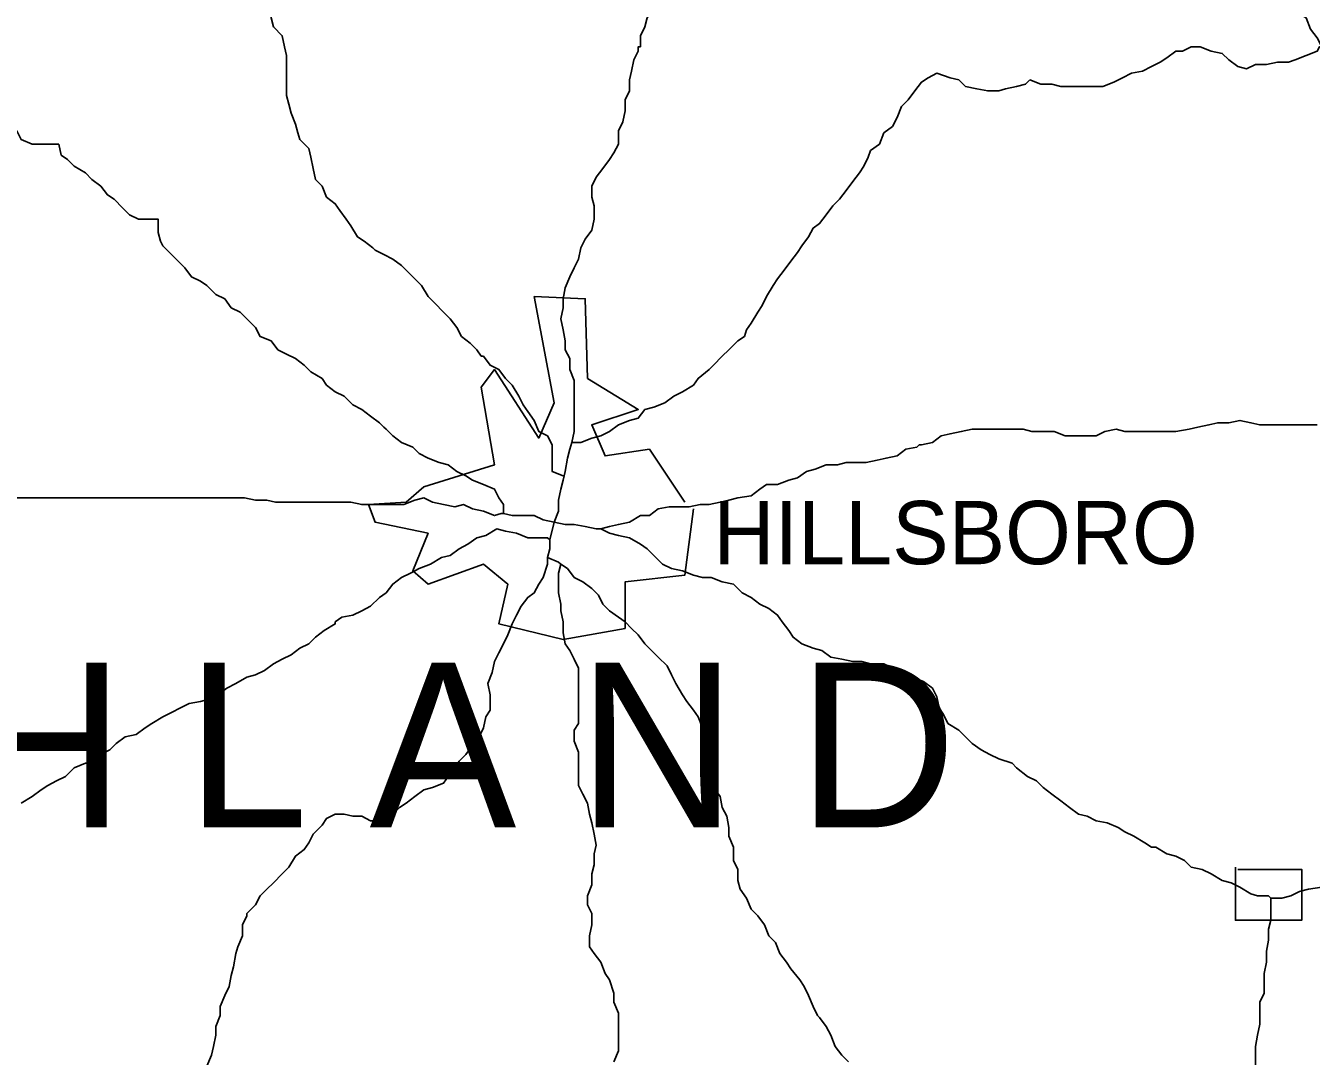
# Model space of a CAD drawing. Extents: x 0 to 34, y 0 to 22.
# Drawn here: x 3.569 to 4.361, y 18.17 to 18.805 of the extents above; entities that cross this region are included whole.
import ezdxf

# ---------------------------------------------------------------- set-up
doc = ezdxf.new("R2010")
doc.units = 0
doc.layers.add('Default', color=7, linetype='Continuous')
doc.layers.add('TR_Turning_Path1', color=7, linetype='Continuous')

msp = doc.modelspace()

# ---------------------------------------------------------------- linework, layer by layer
at = {"layer": 'Default'}
for p, q in [((3.89167, 18.48787), (3.89439, 18.49878)), ((3.89167, 18.48787), (3.89439, 18.49878)), ((3.89439, 18.49878), (3.89167, 18.48787))]:
    msp.add_line(p, q, dxfattribs=at)
for points in [[(3.94757, 18.79192), (3.94757, 18.79873), (3.95029, 18.80419), (3.95166, 18.80964), (3.95575, 18.81646), (3.95711, 18.82191), (3.95848, 18.82737), (3.9612, 18.83282), (3.9612, 18.841), (3.9612, 18.84645), (3.9612, 18.85191), (3.96393, 18.85736), (3.96529, 18.86418), (3.96666, 18.86963), (3.97075, 18.87509), (3.97211, 18.8819), (3.97211, 18.88872), (3.97211, 18.89554), (3.97211, 18.89554)], [(4.3675, 18.79192), (4.36477, 18.79737), (4.36068, 18.80282), (4.35796, 18.80964), (4.35114, 18.81373), (4.34978, 18.81646), (4.34841, 18.82191), (4.3416, 18.82464), (4.33614, 18.82737), (4.33205, 18.83282), (4.3266, 18.83555), (4.32115, 18.83827), (4.31569, 18.841), (4.31024, 18.84509), (4.30615, 18.85054), (4.30206, 18.85463), (4.29797, 18.86009), (4.29251, 18.86554), (4.29115, 18.86963), (4.2857, 18.87509), (4.28433, 18.87509), (4.28433, 18.87509)], [(3.71851, 18.81646), (3.71988, 18.80964), (3.72124, 18.80419), (3.72669, 18.79873), (3.72806, 18.79192), (3.72942, 18.78646), (3.72942, 18.78101), (3.72942, 18.77556), (3.72942, 18.76874), (3.72942, 18.76192), (3.73078, 18.75647), (3.73215, 18.75101), (3.73487, 18.7442), (3.73624, 18.73874), (3.7376, 18.73465), (3.7376, 18.73465)], [(3.48673, 18.79328), (3.49219, 18.79192), (3.49764, 18.78646), (3.50037, 18.78374), (3.50855, 18.77965), (3.514, 18.77556), (3.51945, 18.77283), (3.52354, 18.76874), (3.53036, 18.76601), (3.53309, 18.76056), (3.53854, 18.75783), (3.544, 18.7551), (3.54945, 18.7551), (3.5549, 18.74829), (3.55763, 18.7442), (3.56308, 18.74011), (3.56581, 18.73465), (3.57263, 18.73193), (3.57944, 18.73193), (3.5849, 18.73193), (3.58762, 18.73193), (3.58899, 18.73193)], [(3.91894, 18.68693), (3.91894, 18.69375), (3.91757, 18.6992), (3.91757, 18.70602), (3.9203, 18.71148), (3.92439, 18.71693), (3.92848, 18.72238), (3.93121, 18.72647), (3.93393, 18.73193), (3.93393, 18.74011), (3.93666, 18.74556), (3.93802, 18.75238), (3.93802, 18.75919), (3.94075, 18.76465), (3.94075, 18.77147), (3.94211, 18.77692), (3.94348, 18.78374), (3.9462, 18.78919), (3.9462, 18.79192), (3.94757, 18.79192)], [(4.28161, 18.78919), (4.28706, 18.79192), (4.29251, 18.79192), (4.29933, 18.78919), (4.30615, 18.78783), (4.31024, 18.78374), (4.31569, 18.77965), (4.32115, 18.77828), (4.3266, 18.78101), (4.33342, 18.78101), (4.34023, 18.78237), (4.34705, 18.78237), (4.35114, 18.78374), (4.35796, 18.78646), (4.36477, 18.78919), (4.36614, 18.79192), (4.3675, 18.79192)], [(4.18753, 18.77147), (4.19435, 18.76874), (4.20116, 18.76874), (4.20662, 18.76738), (4.21207, 18.76738), (4.21889, 18.76738), (4.22571, 18.76738), (4.23252, 18.76738), (4.23934, 18.7701), (4.24479, 18.77283), (4.25025, 18.77556), (4.25706, 18.77692), (4.26252, 18.77965), (4.26797, 18.78237), (4.27206, 18.7851), (4.27752, 18.78919), (4.28161, 18.78919)], [(4.08936, 18.72784), (4.09482, 18.73193), (4.09754, 18.73874), (4.103, 18.74283), (4.10572, 18.74829), (4.10845, 18.7551), (4.11254, 18.75919), (4.11663, 18.76465), (4.12072, 18.7701), (4.12481, 18.77283), (4.13027, 18.77556), (4.13845, 18.77283), (4.1439, 18.77147), (4.14799, 18.76738), (4.15481, 18.76601), (4.16162, 18.76465), (4.16844, 18.76465), (4.17253, 18.76601), (4.17935, 18.76738), (4.1848, 18.76874), (4.18753, 18.77147)], [(3.7376, 18.73465), (3.74305, 18.7292), (3.74442, 18.72375), (3.74578, 18.71693), (3.74714, 18.71011), (3.75124, 18.70602), (3.75396, 18.6992), (3.75942, 18.69511), (3.76214, 18.69102), (3.76623, 18.68557), (3.76896, 18.68148), (3.77305, 18.67466), (3.77714, 18.67194), (3.78259, 18.66785), (3.78396, 18.66648)], [(3.58899, 18.73193), (3.59035, 18.72511), (3.59444, 18.72238), (3.59853, 18.71829), (3.60535, 18.7142), (3.60944, 18.71011), (3.61489, 18.70602), (3.61898, 18.70057), (3.62307, 18.69784), (3.62853, 18.69239), (3.63262, 18.6883), (3.63807, 18.68557), (3.64489, 18.68557), (3.65034, 18.68557), (3.65034, 18.67739), (3.65171, 18.67194), (3.65307, 18.66921)], [(4.01301, 18.6174), (4.01574, 18.62149), (4.01983, 18.62831), (4.02256, 18.6324), (4.02528, 18.63785), (4.02937, 18.64467), (4.0321, 18.64876), (4.03619, 18.65421), (4.04028, 18.65967), (4.04437, 18.66512), (4.0471, 18.66921), (4.05119, 18.67466), (4.05391, 18.68012), (4.058, 18.68284), (4.0621, 18.6883), (4.06619, 18.69375), (4.07028, 18.69784), (4.07437, 18.70329), (4.07846, 18.70875), (4.08255, 18.7142), (4.08527, 18.71829), (4.088, 18.72375), (4.08936, 18.72784), (4.08936, 18.72784)], [(3.9053, 18.54786), (3.90667, 18.55468), (3.90667, 18.5615), (3.90667, 18.56695), (3.90667, 18.57241), (3.90667, 18.57922), (3.90667, 18.58604), (3.90394, 18.59286), (3.90394, 18.59967), (3.90121, 18.60513), (3.90121, 18.61058), (3.89985, 18.6174), (3.89848, 18.62422), (3.89985, 18.63103), (3.89985, 18.63649), (3.90121, 18.6433), (3.90394, 18.65012), (3.90667, 18.65557), (3.90939, 18.66103), (3.91076, 18.66785), (3.91348, 18.6733), (3.91757, 18.67875), (3.91894, 18.68557), (3.91894, 18.68693)], [(3.65307, 18.66921), (3.65716, 18.66512), (3.66125, 18.66103), (3.6667, 18.65557), (3.67079, 18.65012), (3.67625, 18.64739), (3.68034, 18.64467), (3.68579, 18.63921), (3.69124, 18.63649), (3.69533, 18.63103), (3.70079, 18.62831), (3.70488, 18.62422), (3.71033, 18.61876), (3.71306, 18.61331), (3.71988, 18.61058), (3.72397, 18.60513), (3.72942, 18.6024), (3.73487, 18.59967), (3.74033, 18.59558), (3.74442, 18.59149), (3.75124, 18.5874), (3.75396, 18.58331), (3.75942, 18.57922), (3.76487, 18.5765), (3.77032, 18.57104), (3.77578, 18.56832), (3.78123, 18.56423), (3.78668, 18.56014), (3.78941, 18.55741), (3.79077, 18.55605)], [(3.78396, 18.66648), (3.78941, 18.66376), (3.79486, 18.66103), (3.80032, 18.65694), (3.80441, 18.65285), (3.8085, 18.64876), (3.81259, 18.64467), (3.81668, 18.63785), (3.82077, 18.63376), (3.82622, 18.62831), (3.83031, 18.62422), (3.8344, 18.61876), (3.83713, 18.61331), (3.84258, 18.60922), (3.84667, 18.60513), (3.8494, 18.60104), (3.85076, 18.60104)], [(3.97484, 18.51105), (3.95302, 18.54377), (3.92575, 18.53968), (3.91757, 18.55877), (3.9462, 18.56832), (3.91485, 18.5874), (3.91348, 18.63649), (3.88212, 18.63785), (3.89439, 18.57241), (3.88485, 18.55059), (3.85758, 18.59286), (3.8494, 18.58195), (3.85758, 18.53423), (3.81395, 18.5206), (3.80305, 18.51105), (3.77987, 18.50969), (3.78396, 18.49878), (3.81668, 18.49196), (3.80714, 18.46879), (3.81668, 18.46061), (3.85076, 18.47288), (3.86576, 18.46061), (3.86031, 18.43606), (3.89985, 18.42652), (3.93802, 18.43334), (3.93802, 18.46197), (3.97484, 18.46606), (3.98029, 18.50696)], [(3.9053, 18.54786), (3.91076, 18.54786), (3.91757, 18.55059), (3.92303, 18.55195), (3.92848, 18.55468), (3.93393, 18.55877), (3.94075, 18.5615), (3.9462, 18.56286), (3.95029, 18.56832), (3.95575, 18.56968), (3.96257, 18.57241), (3.96802, 18.5765), (3.97347, 18.57922), (3.98029, 18.58331), (3.98302, 18.5874), (3.98983, 18.59286), (3.99256, 18.59558), (3.99801, 18.60104), (4.0021, 18.60513), (4.00756, 18.61058), (4.01165, 18.61331), (4.01301, 18.6174)], [(3.85076, 18.60104), (3.85486, 18.59558), (3.86031, 18.59286), (3.8644, 18.5874), (3.86849, 18.58331), (3.87258, 18.5765), (3.87531, 18.57104), (3.87803, 18.56695), (3.88212, 18.5615), (3.88485, 18.55468), (3.8903, 18.55195), (3.89303, 18.5465), (3.89303, 18.53968), (3.89303, 18.53423), (3.89303, 18.53014), (3.89985, 18.52741), (3.89985, 18.52741)], [(4.12072, 18.5465), (4.12754, 18.54786), (4.13299, 18.55195), (4.13845, 18.55332), (4.14526, 18.55468), (4.15208, 18.55605), (4.15753, 18.55605), (4.16299, 18.55605), (4.17117, 18.55605), (4.17662, 18.55605), (4.18344, 18.55605), (4.18889, 18.55468), (4.19571, 18.55468), (4.20253, 18.55468), (4.20934, 18.55195), (4.2148, 18.55195), (4.22162, 18.55195), (4.22843, 18.55195), (4.23389, 18.55468), (4.2407, 18.55605), (4.24616, 18.55468), (4.25297, 18.55468), (4.25979, 18.55468), (4.26661, 18.55468), (4.27206, 18.55468), (4.27752, 18.55468), (4.2857, 18.55605), (4.29115, 18.55741), (4.29797, 18.55877), (4.30342, 18.56014), (4.31024, 18.56014), (4.31705, 18.5615), (4.32387, 18.56014), (4.32933, 18.55877), (4.33614, 18.55877), (4.33614, 18.55877), (4.33887, 18.55877)], [(3.79077, 18.55605), (3.79486, 18.55195), (3.80032, 18.54786), (3.80714, 18.54514), (3.81123, 18.54105), (3.81668, 18.53832), (3.8235, 18.53559), (3.82895, 18.53423), (3.8344, 18.53014), (3.83986, 18.52741), (3.84395, 18.52469), (3.85076, 18.52196), (3.85758, 18.51923), (3.86031, 18.51378), (3.86304, 18.50969), (3.86304, 18.5056), (3.86304, 18.50424)], [(4.33887, 18.55877), (4.34432, 18.55877), (4.35114, 18.55877), (4.35796, 18.55877), (4.36477, 18.55877)], [(3.89439, 18.49878), (3.89712, 18.5056), (3.89712, 18.51242), (3.89848, 18.51923), (3.89985, 18.52469), (3.90121, 18.53014), (3.90257, 18.53832), (3.90394, 18.54377), (3.9053, 18.54786)], [(3.89439, 18.49878), (3.89712, 18.5056), (3.89712, 18.51242), (3.89848, 18.51923), (3.89985, 18.52469), (3.90121, 18.53014), (3.90257, 18.53832), (3.90394, 18.54377), (3.9053, 18.54786)], [(3.92303, 18.49469), (3.92848, 18.49605), (3.93393, 18.49742), (3.94075, 18.49878), (3.94757, 18.50287), (3.95302, 18.50287), (3.95848, 18.50696), (3.96529, 18.50833), (3.97211, 18.50833), (3.97756, 18.50833), (3.98438, 18.50969), (3.98983, 18.50969), (3.99665, 18.51105), (4.0021, 18.51242), (4.00756, 18.51378), (4.01574, 18.51514), (4.02119, 18.51923), (4.02528, 18.52196), (4.0321, 18.52196), (4.03892, 18.52469), (4.04437, 18.52605), (4.04982, 18.53014), (4.05528, 18.5315), (4.0621, 18.53423), (4.06891, 18.53423), (4.07437, 18.53559), (4.08118, 18.53559), (4.08664, 18.53559), (4.09345, 18.53696), (4.09891, 18.53832), (4.10572, 18.53968), (4.11118, 18.54377), (4.118, 18.54514), (4.11936, 18.5465), (4.12072, 18.5465)], [(3.56308, 18.51378), (3.5699, 18.51378), (3.57399, 18.51378), (3.58217, 18.51378), (3.58899, 18.51378), (3.59581, 18.51378), (3.60262, 18.51378), (3.60944, 18.51378), (3.61489, 18.51378), (3.62171, 18.51378), (3.62853, 18.51378), (3.63534, 18.51378), (3.6408, 18.51378), (3.64762, 18.51378), (3.65171, 18.51378)], [(3.65171, 18.51378), (3.65852, 18.51378), (3.66398, 18.51378), (3.67079, 18.51378), (3.67761, 18.51378), (3.68443, 18.51378), (3.68988, 18.51378), (3.6967, 18.51378), (3.70352, 18.51378), (3.71033, 18.51242), (3.71715, 18.51242), (3.7226, 18.51105), (3.72942, 18.51105), (3.73624, 18.51105), (3.74305, 18.51105), (3.74987, 18.51105), (3.75669, 18.51105), (3.76214, 18.51105), (3.76896, 18.51105), (3.77578, 18.50969), (3.78259, 18.50969), (3.78805, 18.50969), (3.79486, 18.50969), (3.80168, 18.50969), (3.8085, 18.51242), (3.81395, 18.51378), (3.81941, 18.51105), (3.82622, 18.50969), (3.83304, 18.50833), (3.83849, 18.50969), (3.84395, 18.50696), (3.85076, 18.5056), (3.85758, 18.50287), (3.86167, 18.50424), (3.86304, 18.50424)], [(3.86304, 18.50424), (3.86849, 18.50287), (3.87531, 18.50287), (3.88212, 18.50287), (3.88758, 18.50014), (3.89439, 18.49878), (3.89439, 18.49878)], [(3.86304, 18.50424), (3.86849, 18.50287), (3.87531, 18.50287), (3.88212, 18.50287), (3.88758, 18.50014), (3.89439, 18.49878), (3.89439, 18.49878)], [(3.89439, 18.49878), (3.90121, 18.49742), (3.90667, 18.49742), (3.91348, 18.49605), (3.9203, 18.49469), (3.92303, 18.49469)], [(3.89439, 18.49878), (3.90121, 18.49742), (3.90667, 18.49742), (3.91348, 18.49605), (3.9203, 18.49469), (3.92303, 18.49469)], [(3.75942, 18.43743), (3.76351, 18.44015), (3.77032, 18.44152), (3.77578, 18.44424), (3.78123, 18.44697), (3.78668, 18.45243), (3.79077, 18.45515), (3.79486, 18.46061), (3.80032, 18.4647), (3.80577, 18.46742), (3.81123, 18.47015), (3.81804, 18.47288), (3.82486, 18.47697), (3.83031, 18.47833), (3.83577, 18.48242), (3.84122, 18.48515), (3.84667, 18.48924), (3.85213, 18.4906), (3.85895, 18.49469), (3.8644, 18.49333), (3.87122, 18.49196), (3.87803, 18.48924), (3.88485, 18.48924), (3.8903, 18.48924), (3.89167, 18.48787)], [(3.92303, 18.49469), (3.92848, 18.49196), (3.93393, 18.4906), (3.94075, 18.48924), (3.94757, 18.48515), (3.95166, 18.48242), (3.95575, 18.47833), (3.9612, 18.47288), (3.96666, 18.47015), (3.97347, 18.46879), (3.98029, 18.46606), (3.98574, 18.4647), (3.9912, 18.4647), (3.99801, 18.46197), (4.00483, 18.46061), (4.01029, 18.45515), (4.01574, 18.45243), (4.02119, 18.44833), (4.02665, 18.44561), (4.0321, 18.44152), (4.03483, 18.43743), (4.03892, 18.43197), (4.04164, 18.42788), (4.0471, 18.42379), (4.05391, 18.42107), (4.05937, 18.4197), (4.06482, 18.41561), (4.07164, 18.41425), (4.07846, 18.41289), (4.08391, 18.41289), (4.08936, 18.41152), (4.09754, 18.41152), (4.09754, 18.41152)], [(3.8903, 18.47697), (3.89167, 18.48242), (3.89167, 18.48378), (3.89167, 18.48515), (3.89167, 18.48787)], [(3.89167, 18.48787), (3.89167, 18.48515), (3.89167, 18.48378), (3.89167, 18.48242), (3.8903, 18.47697)], [(3.88758, 18.4647), (3.8903, 18.47288), (3.8903, 18.47697)], [(3.8903, 18.47697), (3.89712, 18.47424), (3.89848, 18.47288)], [(3.90939, 18.3379), (3.90939, 18.34471), (3.90939, 18.35017), (3.90939, 18.35699), (3.90667, 18.3638), (3.90667, 18.37062), (3.90939, 18.37471), (3.90939, 18.38289), (3.90939, 18.38834), (3.90939, 18.39652), (3.90939, 18.40334), (3.90939, 18.4088), (3.90667, 18.41425), (3.90394, 18.4197), (3.90121, 18.42379), (3.89985, 18.43061), (3.89985, 18.43743), (3.89848, 18.44424), (3.89848, 18.44833), (3.89712, 18.45515), (3.89712, 18.46197), (3.89712, 18.46742), (3.89848, 18.47288), (3.89848, 18.47288)], [(3.89848, 18.47288), (3.90257, 18.47015), (3.90667, 18.4647), (3.91212, 18.46197), (3.91757, 18.45788), (3.92166, 18.45379), (3.92439, 18.44833), (3.92848, 18.44424), (3.93393, 18.44015), (3.93802, 18.43743), (3.94211, 18.43334), (3.9462, 18.42925), (3.95029, 18.42379), (3.95438, 18.4197), (3.95848, 18.41561), (3.96393, 18.41016), (3.96666, 18.40471), (3.96938, 18.39925), (3.97347, 18.39243), (3.9762, 18.38834), (3.98029, 18.38289), (3.98302, 18.3788), (3.98574, 18.37198), (3.98847, 18.36789), (3.98847, 18.36653)], [(3.85486, 18.38289), (3.85486, 18.38834), (3.85486, 18.39243), (3.85349, 18.39925), (3.85622, 18.40607), (3.85758, 18.41289), (3.86031, 18.41834), (3.86304, 18.42379), (3.86576, 18.42925), (3.86849, 18.43606), (3.87122, 18.44152), (3.87394, 18.44697), (3.87803, 18.45243), (3.88212, 18.45515), (3.88485, 18.46061), (3.88758, 18.4647)], [(3.60944, 18.35153), (3.61489, 18.35562), (3.62035, 18.35835), (3.62444, 18.36244), (3.62989, 18.36653), (3.63671, 18.36789), (3.64216, 18.37198), (3.64625, 18.37471), (3.65307, 18.3788), (3.65852, 18.38153), (3.66398, 18.38425), (3.66943, 18.38698), (3.67625, 18.38834), (3.6817, 18.38971), (3.68715, 18.39243), (3.69261, 18.39652), (3.69806, 18.39925), (3.70488, 18.40334), (3.71033, 18.40471), (3.71579, 18.40743), (3.72124, 18.41152), (3.72669, 18.41425), (3.73215, 18.41698), (3.7376, 18.42107), (3.74305, 18.42379), (3.74714, 18.42788), (3.7526, 18.43197), (3.75942, 18.43606), (3.75942, 18.43743)], [(4.09754, 18.41152), (4.103, 18.4088), (4.11118, 18.40607), (4.11527, 18.40334), (4.12209, 18.40062), (4.12754, 18.39652), (4.13027, 18.39107), (4.13163, 18.38425), (4.13436, 18.38016), (4.13708, 18.37471), (4.1439, 18.37062), (4.14799, 18.36653), (4.15208, 18.36244), (4.15753, 18.35835), (4.16299, 18.35562), (4.16844, 18.3529), (4.17662, 18.35017), (4.17935, 18.34744), (4.18617, 18.34199), (4.19162, 18.33926), (4.19571, 18.33517), (4.20116, 18.33108), (4.20662, 18.32699), (4.21207, 18.3229), (4.21753, 18.31881), (4.22298, 18.31745), (4.22843, 18.31472), (4.23525, 18.31336), (4.24207, 18.31063), (4.24616, 18.3079), (4.25161, 18.30518), (4.25843, 18.30109), (4.26252, 18.29836), (4.26524, 18.29836)], [(3.83031, 18.34199), (3.83304, 18.34744), (3.83577, 18.35153), (3.83986, 18.35562), (3.84395, 18.36108), (3.84804, 18.36653), (3.85076, 18.37198), (3.85213, 18.3788), (3.85486, 18.38289)], [(3.98847, 18.36653), (3.9912, 18.36108), (3.99256, 18.35562), (3.99256, 18.34744), (3.9912, 18.34199), (3.99256, 18.33517), (3.99665, 18.32972), (3.99801, 18.3229), (4.00074, 18.31745), (4.0021, 18.31063), (4.0021, 18.30518), (4.00483, 18.29836), (4.00483, 18.297)], [(3.56581, 18.32563), (3.57263, 18.32972), (3.57808, 18.33381), (3.58217, 18.33653), (3.58762, 18.33926), (3.59308, 18.34199), (3.59853, 18.34744), (3.60535, 18.35017), (3.60808, 18.35017), (3.60944, 18.35153)], [(3.70488, 18.25746), (3.71033, 18.26291), (3.71306, 18.26836), (3.71715, 18.27245), (3.72124, 18.27654), (3.72669, 18.282), (3.73078, 18.28609), (3.73487, 18.2929), (3.74033, 18.297), (3.74305, 18.30109), (3.74578, 18.30654), (3.75124, 18.31199), (3.75396, 18.31608), (3.75942, 18.31881), (3.76487, 18.31881), (3.77032, 18.31745), (3.77578, 18.31745), (3.78123, 18.31472), (3.78805, 18.31472), (3.7935, 18.31745), (3.79895, 18.3229), (3.80305, 18.32563), (3.8085, 18.32972), (3.81395, 18.33381), (3.81941, 18.33517), (3.82622, 18.3379), (3.82895, 18.34199), (3.83031, 18.34199)], [(3.93393, 18.1961), (3.93121, 18.20292), (3.93121, 18.20837), (3.92848, 18.21655), (3.92575, 18.22064), (3.92303, 18.22746), (3.91894, 18.23291), (3.91621, 18.237), (3.91621, 18.24382), (3.91757, 18.25064), (3.91757, 18.25746), (3.91485, 18.26291), (3.91485, 18.26836), (3.91757, 18.27518), (3.91757, 18.282), (3.91894, 18.28745), (3.91894, 18.29427), (3.9203, 18.29972), (3.91894, 18.30654), (3.91757, 18.31336), (3.91621, 18.31881), (3.91485, 18.32563), (3.91212, 18.33108), (3.90939, 18.33653), (3.90939, 18.3379)], [(4.26524, 18.29836), (4.27206, 18.29427), (4.27752, 18.2929), (4.28297, 18.29018), (4.28706, 18.28609), (4.29388, 18.28472), (4.29933, 18.282), (4.30615, 18.27791), (4.3116, 18.27654), (4.31705, 18.27382), (4.32387, 18.26973), (4.32796, 18.26836), (4.33478, 18.26836), (4.33614, 18.267)], [(4.00483, 18.297), (4.00483, 18.29018), (4.00756, 18.28472), (4.00756, 18.27791), (4.00892, 18.27245), (4.01301, 18.267), (4.01574, 18.26018), (4.01983, 18.25609), (4.02392, 18.25064), (4.02665, 18.24382), (4.03074, 18.23973), (4.03346, 18.23291), (4.03755, 18.22746), (4.04028, 18.22337), (4.04573, 18.21655), (4.04846, 18.21246), (4.05119, 18.20701), (4.05391, 18.20019), (4.05664, 18.19474), (4.058, 18.19338)], [(4.33614, 18.267), (4.34296, 18.267), (4.34841, 18.26836), (4.35387, 18.27109), (4.35932, 18.27245), (4.3675, 18.27382), (4.37296, 18.27382), (4.37977, 18.27654), (4.38386, 18.27654), (4.39204, 18.27927), (4.3975, 18.282), (4.40295, 18.28336), (4.4084, 18.28609), (4.41658, 18.28609), (4.42204, 18.28881), (4.42886, 18.29018), (4.43431, 18.2929), (4.44113, 18.2929), (4.44794, 18.29427), (4.45476, 18.29563), (4.45612, 18.297)], [(4.31433, 18.28609), (4.31433, 18.25337), (4.35523, 18.25337), (4.35523, 18.28472), (4.31569, 18.28472)], [(4.33614, 18.267), (4.33614, 18.26018), (4.33614, 18.25337), (4.33478, 18.24791), (4.33478, 18.24109), (4.33342, 18.23428), (4.33342, 18.22746), (4.33205, 18.22064), (4.33205, 18.21519), (4.33205, 18.20837), (4.32933, 18.20292), (4.32933, 18.19474), (4.32933, 18.18928), (4.32796, 18.18247), (4.3266, 18.17565), (4.3266, 18.1702), (4.3266, 18.16338), (4.3266, 18.16338)], [(3.68579, 18.18792), (3.68852, 18.19474), (3.68852, 18.20019), (3.69124, 18.20701), (3.69397, 18.21246), (3.69533, 18.21928), (3.6967, 18.22473), (3.69806, 18.23291), (3.69943, 18.237), (3.70215, 18.24382), (3.70215, 18.25064), (3.70488, 18.25609), (3.70488, 18.25746)], [(3.93121, 18.16611), (3.93393, 18.17292), (3.93393, 18.17838), (3.93393, 18.18656), (3.93393, 18.19338), (3.93393, 18.19474), (3.93393, 18.1961)], [(3.6667, 18.11293), (3.66943, 18.11975), (3.67079, 18.12657), (3.67079, 18.13066), (3.67352, 18.13747), (3.67625, 18.14566), (3.67761, 18.15111), (3.67897, 18.15793), (3.68034, 18.16338), (3.68306, 18.1702), (3.68443, 18.17565), (3.68579, 18.18247), (3.68579, 18.18792)], [(4.058, 18.19338), (4.0621, 18.18792), (4.06482, 18.18247), (4.06755, 18.17565), (4.07164, 18.1702), (4.07573, 18.16611)]]:
    msp.add_lwpolyline(points, dxfattribs=at)

# ---------------------------------------------------------------- texts
msp.add_text('HILLSBORO', height=0.039005, dxfattribs=at).set_placement((3.99256, 18.47288))
at = {"layer": 'TR_Turning_Path1'}
msp.add_text('H I G H L A N D', height=0.1014887, dxfattribs=at).set_placement((3.17724, 18.31063))

doc.saveas('drawing.dxf')
